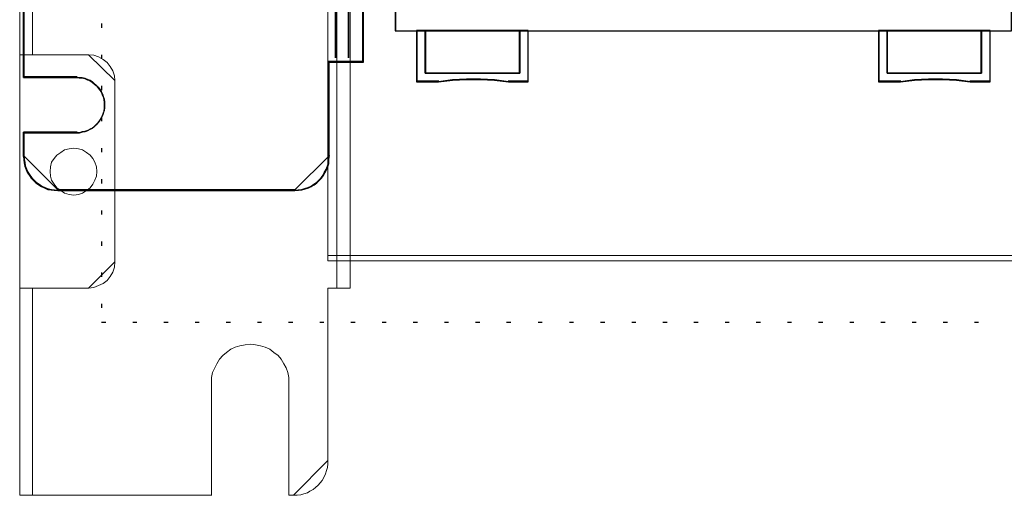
# Model space of a CAD drawing. Header units: millimetres. Extents: x -1290 to 1795, y -4192 to -1311.
# Tile 266 of 656: x 1404 to 1427, y -3764 to -3753. Entities that reach past the tile are written whole.
import ezdxf

# ---------------------------------------------------------------- set-up
doc = ezdxf.new("R2010")
doc.units = ezdxf.units.MM
for name, color, linetype in [('30', 7, 'Continuous'), ('45', 7, 'Continuous'), ('51', 7, 'Continuous')]:
    doc.layers.add(name, color=color, linetype=linetype)
doc.layers.add('Aparatura', color=7, linetype='Continuous', lineweight=13)

# ---------------------------------------------------------------- blocks, each defined once
blk = doc.blocks.new('*U245')
at = {"layer": '45', "color": 7}
for points in [[(279.629142, -533.443271), (207.595016, -533.443271), (207.595016, -615.466039), (279.629142, -615.466039), (279.629142, -533.443271)], [(279.609444, -533.464815), (207.616504, -533.464815), (207.616504, -615.44629), (279.609444, -615.44629), (279.609444, -533.464815)], [(222.136315, -620.406694), (211.094693, -620.406694), (211.094693, -615.422951), (210.089386, -615.422951), (210.089386, -621.397905), (212.652919, -621.397905), (214.278165, -621.226243), (215.908996, -621.143181), (217.550998, -621.143181), (219.187414, -621.226243), (220.818245, -621.397905), (223.136036, -621.397905), (223.136036, -615.422951), (222.136315, -615.422951), (222.136315, -620.406694)], [(222.138646, -615.422951), (211.092148, -615.422951), (211.092148, -620.414049), (222.138646, -620.414049), (222.138646, -615.422951)], [(276.131255, -620.406694), (265.089633, -620.406694), (265.089633, -615.422951), (264.089912, -615.422951), (264.089912, -621.397905), (266.647859, -621.397905), (268.27869, -621.226243), (269.903937, -621.143181), (271.545938, -621.143181), (273.187939, -621.226243), (274.807601, -621.397905), (277.136562, -621.397905), (277.136562, -615.422951), (276.131255, -615.422951), (276.131255, -620.406694)], [(265.087302, -615.422951), (265.087302, -620.414049), (276.1338, -620.414049), (276.1338, -615.422951), (270.607757, -615.422951), (265.087302, -615.422951)]]:
    blk.add_lwpolyline(points, close=True, dxfattribs=at)
at = {"layer": '45', "color": 139}
blk.add_lwpolyline([(279.629142, -533.443271), (207.595016, -533.443271), (207.595016, -615.466039), (279.629142, -615.466039), (279.629142, -533.443271)], close=True, dxfattribs=at)
for points in [[(210.089386, -615.422951), (210.089386, -621.397905)], [(211.092148, -615.422951), (211.092148, -620.414049)], [(222.095671, -620.414049), (222.095671, -615.422951)], [(223.09127, -615.422951), (223.09127, -621.397905)], [(264.089912, -615.422951), (264.089912, -621.397905)], [(270.629352, -615.422951), (264.089912, -615.422951)], [(265.087302, -615.422951), (265.087302, -620.414049)], [(276.090824, -620.414049), (276.090824, -615.422951)], [(277.091795, -615.422951), (277.091795, -621.397905)], [(212.687614, -621.354817), (210.089386, -621.354817)], [(211.092148, -620.37096), (222.138646, -620.37096)], [(220.826102, -621.397905), (219.192048, -621.198269), (217.552398, -621.101671), (215.907151, -621.101671), (214.273097, -621.198269), (212.644639, -621.397905)], [(223.136036, -621.354817), (220.781336, -621.354817)], [(266.682768, -621.354817), (264.089912, -621.354817)], [(265.087302, -620.37096), (276.1338, -620.37096)], [(274.815884, -621.397905), (273.192977, -621.198269), (271.547686, -621.101671), (269.902394, -621.101671), (268.273891, -621.198269), (266.639792, -621.397905)], [(277.136562, -621.354817), (274.771118, -621.354817)]]:
    blk.add_lwpolyline(points, dxfattribs=at)
at = {"layer": '45', "color": 59}
for points in [[(222.136315, -620.406694), (211.094693, -620.406694), (211.094693, -615.422951), (210.089386, -615.422951), (210.089386, -621.397905), (212.652919, -621.397905), (214.278165, -621.226243), (215.908996, -621.143181), (217.550998, -621.143181), (219.187414, -621.226243), (220.818245, -621.397905), (223.136036, -621.397905), (223.136036, -615.422951), (222.136315, -615.422951), (222.136315, -620.406694)], [(222.11812, -620.392298), (211.11287, -620.392298), (211.11287, -615.444495), (210.110874, -615.444495), (210.110874, -621.376361), (212.665963, -621.376361), (214.285855, -621.205937), (215.911315, -621.123473), (217.547907, -621.123473), (219.178933, -621.205937), (220.804392, -621.376361), (223.114549, -621.376361), (223.114549, -615.444495), (222.11812, -615.444495), (222.11812, -620.392298)], [(222.138646, -615.422951), (211.092148, -615.422951), (211.092148, -620.414049), (222.138646, -620.414049), (222.138646, -615.422951)], [(222.118949, -615.444495), (211.111845, -615.444495), (211.111845, -620.392504), (222.118949, -620.392504), (222.118949, -615.444495)], [(276.131255, -620.406694), (265.089633, -620.406694), (265.089633, -615.422951), (264.089912, -615.422951), (264.089912, -621.397905), (266.647859, -621.397905), (268.27869, -621.226243), (269.903937, -621.143181), (271.545938, -621.143181), (273.187939, -621.226243), (274.807601, -621.397905), (277.136562, -621.397905), (277.136562, -615.422951), (276.131255, -615.422951), (276.131255, -620.406694)], [(276.113078, -620.392298), (265.107828, -620.392298), (265.107828, -615.444495), (264.111399, -615.444495), (264.111399, -621.376361), (266.660921, -621.376361), (268.28638, -621.205937), (269.906273, -621.123473), (271.542866, -621.123473), (273.179458, -621.205937), (274.793784, -621.376361), (277.115074, -621.376361), (277.115074, -615.444495), (276.113078, -615.444495), (276.113078, -620.392298)], [(265.087302, -615.422951), (265.087302, -620.414049), (276.1338, -620.414049), (276.1338, -615.422951), (270.607757, -615.422951), (265.087302, -615.422951)], [(265.106999, -615.444495), (265.106999, -620.392504), (276.114103, -620.392504), (276.114103, -615.444495), (270.607767, -615.444495), (265.106999, -615.444495)]]:
    blk.add_lwpolyline(points, close=True, dxfattribs=at)
blk = doc.blocks.new('*U249')
at = {"layer": '51', "color": 255}
for points in [[(86.334228, -764.902741), (86.334228, -765.392874)], [(86.334228, -768.543729), (86.334228, -769.033862)], [(86.334228, -772.186512), (86.334228, -772.676645)], [(86.334228, -775.8275), (86.334228, -776.317633)], [(86.334228, -779.470283), (86.334228, -779.960416)], [(86.334228, -783.111271), (86.334228, -783.601404)], [(86.334228, -786.752259), (86.334228, -787.244187)], [(86.334228, -790.395042), (86.334228, -790.885175)], [(86.334228, -794.03603), (86.334228, -794.526163)], [(86.334228, -797.678814), (86.334228, -798.168947)], [(86.334228, -799.809905), (86.824865, -799.809905)], [(89.976403, -799.809905), (90.46704, -799.809905)], [(93.618578, -799.809905), (94.109215, -799.809905)], [(97.260753, -799.809905), (97.75139, -799.809905)], [(100.902928, -799.809905), (101.391774, -799.809905)], [(104.543312, -799.809905), (105.033949, -799.809905)], [(108.185487, -799.809905), (108.676124, -799.809905)], [(111.827662, -799.809905), (112.318299, -799.809905)], [(115.469837, -799.809905), (115.960474, -799.809905)], [(119.112012, -799.809905), (119.600858, -799.809905)], [(122.752396, -799.809905), (123.243033, -799.809905)], [(126.394571, -799.809905), (126.885208, -799.809905)], [(130.036746, -799.809905), (130.527383, -799.809905)], [(133.678921, -799.809905), (134.167767, -799.809905)], [(137.364071, -799.809905), (137.809942, -799.809905)], [(141.006246, -799.809905), (141.496883, -799.809905)], [(144.648421, -799.809905), (145.139058, -799.809905)], [(148.290596, -799.809905), (148.779442, -799.809905)], [(151.93098, -799.809905), (152.421617, -799.809905)], [(155.573155, -799.809905), (156.063792, -799.809905)], [(159.21533, -799.809905), (159.705967, -799.809905)], [(162.857505, -799.809905), (163.348142, -799.809905)], [(166.49968, -799.809905), (166.988526, -799.809905)], [(170.140064, -799.809905), (170.630701, -799.809905)], [(173.782239, -799.809905), (174.272876, -799.809905)], [(177.424414, -799.809905), (177.915051, -799.809905)], [(181.066589, -799.809905), (181.557226, -799.809905)], [(184.708763, -799.809905), (185.19761, -799.809905)], [(188.349148, -799.809905), (188.839785, -799.809905)]]:
    blk.add_lwpolyline(points, dxfattribs=at)
blk = doc.blocks.new('*U250')
at = {"layer": '30', "color": 7}
for points in [[(77.205513, -752.708433), (77.205513, -771.206654), (83.404862, -771.206654), (83.723946, -771.252104), (84.04303, -771.252104), (84.362115, -771.343005), (84.681199, -771.479355), (84.9547, -771.570256), (85.2282, -771.752056), (85.456117, -771.933857), (85.684035, -772.161108), (85.911952, -772.388359), (86.094286, -772.66106), (86.27662, -772.888311), (86.41337, -773.206462), (86.504537, -773.479163), (86.595704, -773.797314), (86.641287, -774.115465), (86.641287, -774.479067), (86.641287, -774.797218), (86.595704, -775.115369), (86.504537, -775.433521), (86.41337, -775.706222), (86.27662, -775.978923), (86.094286, -776.251624), (85.911952, -776.524325), (85.684035, -776.751576), (85.456117, -776.978827), (85.2282, -777.160627), (84.9547, -777.296978), (84.681199, -777.433328), (84.362115, -777.569679), (84.04303, -777.615129), (83.723946, -777.706029), (83.404862, -777.706029), (77.205513, -777.706029), (77.205513, -780.43304), (77.251096, -780.842091), (77.29668, -781.205693), (77.342263, -781.569294), (77.524597, -781.978346), (77.661347, -782.341947), (77.889264, -782.660099), (78.117182, -782.97825), (78.390682, -783.250951), (78.664183, -783.523652), (78.983267, -783.750903), (79.302351, -783.978154), (79.667019, -784.114504), (80.031687, -784.296305), (80.441938, -784.341755), (80.806605, -784.387205), (81.216856, -784.432655), (108.931595, -784.432655), (109.341846, -784.387205), (109.752097, -784.341755), (110.116765, -784.250855), (110.527016, -784.114504), (110.8461, -783.978154), (111.165184, -783.750903), (111.484269, -783.523652), (111.757769, -783.250951), (112.03127, -782.97825), (112.259187, -782.660099), (112.441521, -782.341947), (112.623855, -782.023796), (112.760605, -781.614744), (112.897356, -781.251143), (112.897356, -780.842091), (112.942939, -780.43304), (112.942939, -769.434097), (114.948611, -769.434097), (116.954283, -769.434097), (116.954283, -738.028026)], [(77.205513, -752.708433), (77.205513, -771.206654), (83.404862, -771.206654), (83.723946, -771.252104), (84.04303, -771.252104), (84.362115, -771.343005), (84.681199, -771.479355), (84.9547, -771.570256), (85.2282, -771.752056), (85.456117, -771.933857), (85.684035, -772.161108), (85.911952, -772.388359), (86.094286, -772.66106), (86.27662, -772.888311), (86.41337, -773.206462), (86.504537, -773.479163), (86.595704, -773.797314), (86.641287, -774.115465), (86.641287, -774.479067), (86.641287, -774.797218), (86.595704, -775.115369), (86.504537, -775.433521), (86.41337, -775.706222), (86.27662, -775.978923), (86.094286, -776.251624), (85.911952, -776.524325), (85.684035, -776.751576), (85.456117, -776.978827), (85.2282, -777.160627), (84.9547, -777.296978), (84.681199, -777.433328), (84.362115, -777.569679), (84.04303, -777.615129), (83.723946, -777.706029), (83.404862, -777.706029), (77.205513, -777.706029), (77.205513, -780.43304), (77.251096, -780.842091), (77.29668, -781.205693), (77.342263, -781.569294), (77.524597, -781.978346), (77.661347, -782.341947), (77.889264, -782.660099), (78.117182, -782.97825), (78.390682, -783.250951), (78.664183, -783.523652), (78.983267, -783.750903), (79.302351, -783.978154), (79.667019, -784.114504), (80.031687, -784.296305), (80.441938, -784.341755), (80.806605, -784.387205), (81.216856, -784.432655), (108.931595, -784.432655), (109.341846, -784.387205), (109.752097, -784.341755), (110.116765, -784.250855), (110.527016, -784.114504), (110.8461, -783.978154), (111.165184, -783.750903), (111.484269, -783.523652), (111.757769, -783.250951), (112.03127, -782.97825), (112.259187, -782.660099), (112.441521, -782.341947), (112.623855, -782.023796), (112.760605, -781.614744), (112.897356, -781.251143), (112.897356, -780.842091), (112.942939, -780.43304), (112.942939, -769.434097), (114.948611, -769.434097), (116.954283, -769.434097), (116.954283, -738.028026)], [(77.252069, -752.686484), (77.252069, -771.170285), (83.436897, -771.170285), (83.755233, -771.2157), (84.07357, -771.2157), (84.391907, -771.306529), (84.710243, -771.442774), (84.983103, -771.533603), (85.255963, -771.715262), (85.483347, -771.896921), (85.71073, -772.123995), (85.938114, -772.351068), (86.12002, -772.623557), (86.301927, -772.850631), (86.438357, -773.168534), (86.52931, -773.441022), (86.620264, -773.758926), (86.66574, -774.076829), (86.66574, -774.440147), (86.66574, -774.75805), (86.620264, -775.075953), (86.52931, -775.393856), (86.438357, -775.666345), (86.301927, -775.938833), (86.12002, -776.211322), (85.938114, -776.48381), (85.71073, -776.710884), (85.483347, -776.937958), (85.255963, -777.119617), (84.983103, -777.255861), (84.710243, -777.392105), (84.391907, -777.528349), (84.07357, -777.573764), (83.755233, -777.664594), (83.436897, -777.664594), (77.252069, -777.664594), (77.252069, -780.389478), (77.297546, -780.798211), (77.343023, -781.161529), (77.388499, -781.524847), (77.570406, -781.93358), (77.706836, -782.296898), (77.93422, -782.614801), (78.161603, -782.932704), (78.434463, -783.205193), (78.707323, -783.477681), (79.02566, -783.704755), (79.343996, -783.931829), (79.70781, -784.068073), (80.071623, -784.249732), (80.480913, -784.295147), (80.844726, -784.340561), (81.254016, -784.385976), (108.903832, -784.385976), (109.313122, -784.340561), (109.722412, -784.295147), (110.086225, -784.204317), (110.495515, -784.068073), (110.813852, -783.931829), (111.132189, -783.704755), (111.450526, -783.477681), (111.723386, -783.205193), (111.996246, -782.932704), (112.223629, -782.614801), (112.405536, -782.296898), (112.587442, -781.978995), (112.723872, -781.570262), (112.860302, -781.206944), (112.860302, -780.798211), (112.905779, -780.389478), (112.905779, -769.39911), (114.906752, -769.39911), (116.907726, -769.39911), (116.907726, -738.017521)]]:
    blk.add_lwpolyline(points, dxfattribs=at)
for points in [[(116.859378, -679.612419), (116.859378, -769.446794), (116.859378, -679.612419)], [(113.675609, -767.902786), (113.675609, -685.97158), (113.675609, -767.902786)], [(115.176171, -767.902786), (115.176171, -685.97158), (115.176171, -767.902786)], [(77.205513, -752.638644), (77.205513, -771.217018), (77.205513, -752.638644)], [(113.675609, -767.805836), (113.675609, -768.901005), (113.675609, -767.805836)], [(115.176171, -767.805836), (115.176171, -768.901005), (115.176171, -767.805836)], [(112.857284, -780.436186), (112.857284, -769.349845), (112.857284, -780.436186)], [(114.954131, -769.349845), (112.857284, -769.349845), (114.954131, -769.349845)], [(114.857436, -769.349845), (116.954283, -769.349845), (114.857436, -769.349845)], [(77.205513, -771.121864), (83.48531, -771.121864), (77.205513, -771.121864)], [(83.48531, -777.615677), (77.205513, -777.615677), (83.48531, -777.615677)], [(77.205513, -777.615677), (77.205513, -780.436186), (77.205513, -777.615677)], [(77.205513, -780.341032), (77.252069, -780.759494), (77.298626, -781.13146), (77.345183, -781.503425), (77.53141, -781.921887), (77.671081, -782.293852), (77.903865, -782.619322), (78.136649, -782.944792), (78.41599, -783.223767), (78.695331, -783.502741), (79.021228, -783.73522), (79.347126, -783.967698), (79.71958, -784.107185), (80.092035, -784.293168), (80.511046, -784.339664), (80.883501, -784.38616), (81.302512, -784.432655), (77.205513, -780.341032)], [(108.855189, -784.432655), (109.2742, -784.38616), (109.693211, -784.339664), (110.065666, -784.246673), (110.484677, -784.107185), (110.810575, -783.967698), (111.136472, -783.73522), (111.46237, -783.502741), (111.741711, -783.223767), (112.021052, -782.944792), (112.253836, -782.619322), (112.440063, -782.293852), (112.62629, -781.968382), (112.765961, -781.549921), (112.905631, -781.177955), (112.905631, -780.759494), (112.952188, -780.341032), (108.855189, -784.432655)], [(81.207608, -784.337501), (108.951884, -784.337501), (81.207608, -784.337501)]]:
    blk.add_lwpolyline(points, close=True, dxfattribs=at)

msp = doc.modelspace()

# ---------------------------------------------------------------- linework, layer by layer
at = {"layer": 'Aparatura', "color": 7, "lineweight": 13}
for points in [[(1411.541, -3611.293), (1411.541, -3758.443)], [(1404.636, -3739.131), (1404.636, -3753.621), (1404.733, -3753.621), (1405.948, -3753.621), (1406.068, -3753.633), (1406.176, -3753.669), (1406.285, -3753.729), (1406.381, -3753.801), (1406.453, -3753.898), (1406.513, -3753.994), (1406.549, -3754.114), (1406.561, -3754.222), (1406.561, -3758.467), (1406.549, -3758.587), (1406.513, -3758.708), (1406.453, -3758.804), (1406.381, -3758.9), (1406.285, -3758.972), (1406.176, -3759.02), (1406.068, -3759.068), (1405.948, -3759.08), (1404.733, -3759.08), (1404.636, -3759.08), (1404.636, -3763.313), (1404.636, -3763.926), (1404.733, -3763.926), (1408.823, -3763.926), (1408.823, -3761.305), (1408.823, -3761.173), (1408.847, -3761.053), (1408.896, -3760.944), (1408.944, -3760.848), (1409.004, -3760.74), (1409.088, -3760.656), (1409.172, -3760.584), (1409.269, -3760.511), (1409.377, -3760.463), (1409.485, -3760.427), (1409.605, -3760.403), (1409.738, -3760.391), (1409.846, -3760.403), (1409.966, -3760.427), (1410.075, -3760.463), (1410.183, -3760.511), (1410.279, -3760.584), (1410.376, -3760.656), (1410.448, -3760.74), (1410.508, -3760.848), (1410.568, -3760.944), (1410.604, -3761.053), (1410.628, -3761.173), (1410.628, -3761.305), (1410.628, -3763.926), (1410.736, -3763.926), (1410.821, -3763.926), (1410.905, -3763.914), (1410.977, -3763.89), (1411.061, -3763.866), (1411.121, -3763.83), (1411.194, -3763.794), (1411.254, -3763.746), (1411.314, -3763.686), (1411.362, -3763.638), (1411.41, -3763.578), (1411.446, -3763.506), (1411.482, -3763.421), (1411.506, -3763.349), (1411.531, -3763.277), (1411.543, -3763.193), (1411.543, -3763.109), (1411.543, -3759.08), (1411.639, -3759.08), (1411.747, -3759.08), (1411.747, -3758.467), (1411.747, -3753.116), (1411.747, -3751.192)], [(1404.636, -3739.131), (1404.636, -3753.621), (1404.733, -3753.621), (1405.948, -3753.621), (1406.068, -3753.633), (1406.176, -3753.669), (1406.285, -3753.729), (1406.381, -3753.801), (1406.453, -3753.898), (1406.513, -3753.994), (1406.549, -3754.114), (1406.561, -3754.222), (1406.561, -3758.467), (1406.549, -3758.587), (1406.513, -3758.708), (1406.453, -3758.804), (1406.381, -3758.9), (1406.285, -3758.972), (1406.176, -3759.02), (1406.068, -3759.068), (1405.948, -3759.08), (1404.733, -3759.08), (1404.636, -3759.08), (1404.636, -3763.313), (1404.636, -3763.926), (1404.733, -3763.926), (1408.823, -3763.926), (1408.823, -3761.305), (1408.823, -3761.173), (1408.847, -3761.053), (1408.896, -3760.944), (1408.944, -3760.848), (1409.004, -3760.74), (1409.088, -3760.656), (1409.172, -3760.584), (1409.269, -3760.511), (1409.377, -3760.463), (1409.485, -3760.427), (1409.605, -3760.403), (1409.738, -3760.391), (1409.846, -3760.403), (1409.966, -3760.427), (1410.075, -3760.463), (1410.183, -3760.511), (1410.279, -3760.584), (1410.376, -3760.656), (1410.448, -3760.74), (1410.508, -3760.848), (1410.568, -3760.944), (1410.604, -3761.053), (1410.628, -3761.173), (1410.628, -3761.305), (1410.628, -3763.926), (1410.736, -3763.926), (1410.821, -3763.926), (1410.905, -3763.914), (1410.977, -3763.89), (1411.061, -3763.866), (1411.121, -3763.83), (1411.194, -3763.794), (1411.254, -3763.746), (1411.314, -3763.686), (1411.362, -3763.638), (1411.41, -3763.578), (1411.446, -3763.506), (1411.482, -3763.421), (1411.506, -3763.349), (1411.531, -3763.277), (1411.543, -3763.193), (1411.543, -3763.109), (1411.543, -3759.08), (1411.639, -3759.08), (1411.747, -3759.08), (1411.747, -3758.467), (1411.747, -3753.116), (1411.747, -3751.192)], [(1404.636, -3739.131), (1404.636, -3753.621), (1404.733, -3753.621), (1405.948, -3753.621), (1406.068, -3753.633), (1406.176, -3753.669), (1406.285, -3753.729), (1406.381, -3753.801), (1406.453, -3753.898), (1406.513, -3753.994), (1406.549, -3754.114), (1406.561, -3754.222), (1406.561, -3758.467), (1406.549, -3758.587), (1406.513, -3758.708), (1406.453, -3758.804), (1406.381, -3758.9), (1406.285, -3758.972), (1406.176, -3759.02), (1406.068, -3759.068), (1405.948, -3759.08), (1404.733, -3759.08), (1404.636, -3759.08), (1404.636, -3763.313), (1404.636, -3763.926), (1404.733, -3763.926), (1408.823, -3763.926), (1408.823, -3761.305), (1408.823, -3761.173), (1408.847, -3761.053), (1408.896, -3760.944), (1408.944, -3760.848), (1409.004, -3760.74), (1409.088, -3760.656), (1409.172, -3760.584), (1409.269, -3760.511), (1409.377, -3760.463), (1409.485, -3760.427), (1409.605, -3760.403), (1409.738, -3760.391), (1409.846, -3760.403), (1409.966, -3760.427), (1410.075, -3760.463), (1410.183, -3760.511), (1410.279, -3760.584), (1410.376, -3760.656), (1410.448, -3760.74), (1410.508, -3760.848), (1410.568, -3760.944), (1410.604, -3761.053), (1410.628, -3761.173), (1410.628, -3761.305), (1410.628, -3763.926), (1410.736, -3763.926), (1410.821, -3763.926), (1410.905, -3763.914), (1410.977, -3763.89), (1411.061, -3763.866), (1411.121, -3763.83), (1411.194, -3763.794), (1411.254, -3763.746), (1411.314, -3763.686), (1411.362, -3763.638), (1411.41, -3763.578), (1411.446, -3763.506), (1411.482, -3763.421), (1411.506, -3763.349), (1411.531, -3763.277), (1411.543, -3763.193), (1411.543, -3763.109), (1411.543, -3759.08), (1411.639, -3759.08), (1411.747, -3759.08), (1411.747, -3758.467), (1411.747, -3753.116), (1411.747, -3751.192)], [(1543.028, -3758.315), (1411.541, -3758.315)]]:
    msp.add_lwpolyline(points, dxfattribs=at)
for points in [[(1543.028, -3758.443), (1411.541, -3758.443), (1411.541, -3611.293), (1543.028, -3611.293), (1543.028, -3758.443)], [(1404.336, -3739.131), (1404.336, -3753.621), (1404.336, -3739.131)], [(1404.336, -3753.621), (1404.637, -3753.621), (1404.637, -3739.131), (1404.336, -3739.131), (1404.336, -3753.621)], [(1404.336, -3753.621), (1404.637, -3753.621), (1404.637, -3739.131), (1404.336, -3739.131), (1404.336, -3753.621)], [(1404.336, -3753.621), (1404.637, -3753.621), (1404.637, -3739.131), (1404.336, -3739.131), (1404.336, -3753.621)], [(1404.636, -3739.131), (1404.636, -3753.621), (1404.636, -3739.131)], [(1411.747, -3751.192), (1411.747, -3753.116), (1411.747, -3758.467), (1411.747, -3759.08), (1412.06, -3759.08), (1412.06, -3758.467), (1412.06, -3753.116), (1412.06, -3752.911), (1412.06, -3748.967), (1411.747, -3748.967), (1411.747, -3751.192)], [(1411.747, -3751.192), (1411.747, -3753.116), (1411.747, -3758.467), (1411.747, -3759.08), (1412.06, -3759.08), (1412.06, -3758.467), (1412.06, -3753.116), (1412.06, -3752.911), (1412.06, -3748.967), (1411.747, -3748.967), (1411.747, -3751.192)], [(1411.747, -3751.192), (1411.747, -3753.116), (1411.747, -3758.467), (1411.747, -3759.08), (1412.06, -3759.08), (1412.06, -3758.467), (1412.06, -3753.116), (1412.06, -3752.911), (1412.06, -3748.967), (1411.747, -3748.967), (1411.747, -3751.192)], [(1412.059, -3748.967), (1412.059, -3752.912), (1412.059, -3748.967)], [(1411.747, -3751.192), (1411.747, -3753.116), (1411.747, -3751.192)], [(1412.059, -3752.911), (1412.059, -3753.116), (1412.059, -3752.911)], [(1411.747, -3758.467), (1411.747, -3753.116), (1411.747, -3758.467)], [(1412.059, -3758.467), (1412.059, -3753.116), (1412.059, -3758.467)], [(1404.336, -3753.621), (1404.336, -3759.08), (1404.336, -3753.621)], [(1404.733, -3753.621), (1404.336, -3753.621), (1404.733, -3753.621)], [(1404.637, -3759.08), (1404.733, -3759.08), (1405.948, -3759.08), (1406.068, -3759.068), (1406.177, -3759.02), (1406.285, -3758.972), (1406.381, -3758.9), (1406.453, -3758.804), (1406.514, -3758.708), (1406.55, -3758.587), (1406.562, -3758.467), (1406.562, -3754.222), (1406.55, -3754.114), (1406.514, -3753.994), (1406.453, -3753.897), (1406.381, -3753.801), (1406.285, -3753.729), (1406.177, -3753.669), (1406.068, -3753.633), (1405.948, -3753.621), (1404.733, -3753.621), (1404.637, -3753.621), (1404.336, -3753.621), (1404.336, -3759.08), (1404.637, -3759.08)], [(1404.637, -3759.08), (1404.733, -3759.08), (1405.948, -3759.08), (1406.068, -3759.068), (1406.177, -3759.02), (1406.285, -3758.972), (1406.381, -3758.9), (1406.453, -3758.804), (1406.514, -3758.708), (1406.55, -3758.587), (1406.562, -3758.467), (1406.562, -3754.222), (1406.55, -3754.114), (1406.514, -3753.994), (1406.453, -3753.897), (1406.381, -3753.801), (1406.285, -3753.729), (1406.177, -3753.669), (1406.068, -3753.633), (1405.948, -3753.621), (1404.733, -3753.621), (1404.637, -3753.621), (1404.336, -3753.621), (1404.336, -3759.08), (1404.637, -3759.08)], [(1404.733, -3753.621), (1405.948, -3753.621), (1404.733, -3753.621)], [(1406.562, -3754.223), (1406.55, -3754.114), (1406.514, -3753.994), (1406.453, -3753.898), (1406.381, -3753.801), (1406.285, -3753.729), (1406.177, -3753.669), (1406.068, -3753.633), (1405.948, -3753.621), (1406.562, -3754.223)], [(1406.561, -3754.222), (1406.561, -3758.467), (1406.561, -3754.222)], [(1406.141, -3756.351), (1406.129, -3756.242), (1406.092, -3756.134), (1406.044, -3756.05), (1405.984, -3755.966), (1405.9, -3755.906), (1405.804, -3755.845), (1405.707, -3755.821), (1405.599, -3755.809), (1405.491, -3755.821), (1405.383, -3755.845), (1405.298, -3755.906), (1405.202, -3755.966), (1405.142, -3756.05), (1405.082, -3756.134), (1405.058, -3756.242), (1405.046, -3756.351), (1405.058, -3756.459), (1405.082, -3756.555), (1405.142, -3756.651), (1405.202, -3756.736), (1405.298, -3756.796), (1405.383, -3756.856), (1405.491, -3756.892), (1405.599, -3756.904), (1405.707, -3756.892), (1405.804, -3756.856), (1405.9, -3756.796), (1405.984, -3756.736), (1406.044, -3756.651), (1406.092, -3756.555), (1406.129, -3756.459), (1406.141, -3756.351)], [(1405.599, -3756.904), (1405.491, -3756.892), (1405.383, -3756.856), (1405.298, -3756.796), (1405.202, -3756.736), (1405.142, -3756.651), (1405.082, -3756.555), (1405.058, -3756.459), (1405.046, -3756.351), (1405.058, -3756.242), (1405.082, -3756.134), (1405.142, -3756.05), (1405.202, -3755.966), (1405.298, -3755.906), (1405.383, -3755.845), (1405.491, -3755.821), (1405.599, -3755.809), (1405.707, -3755.821), (1405.804, -3755.845), (1405.9, -3755.906), (1405.984, -3755.966), (1406.044, -3756.05), (1406.092, -3756.134), (1406.129, -3756.242), (1406.141, -3756.351), (1406.129, -3756.459), (1406.092, -3756.555), (1406.044, -3756.651), (1405.984, -3756.736), (1405.9, -3756.796), (1405.804, -3756.856), (1405.707, -3756.892), (1405.599, -3756.904)], [(1405.599, -3756.904), (1405.491, -3756.892), (1405.383, -3756.856), (1405.298, -3756.796), (1405.202, -3756.736), (1405.142, -3756.651), (1405.082, -3756.555), (1405.058, -3756.459), (1405.046, -3756.351), (1405.058, -3756.242), (1405.082, -3756.134), (1405.142, -3756.05), (1405.202, -3755.966), (1405.298, -3755.906), (1405.383, -3755.845), (1405.491, -3755.821), (1405.599, -3755.809), (1405.707, -3755.821), (1405.804, -3755.845), (1405.9, -3755.906), (1405.984, -3755.966), (1406.044, -3756.05), (1406.092, -3756.134), (1406.129, -3756.242), (1406.141, -3756.351), (1406.129, -3756.459), (1406.092, -3756.555), (1406.044, -3756.651), (1405.984, -3756.736), (1405.9, -3756.796), (1405.804, -3756.856), (1405.707, -3756.892), (1405.599, -3756.904)], [(1405.046, -3756.351), (1405.058, -3756.459), (1405.082, -3756.555), (1405.142, -3756.651), (1405.202, -3756.736), (1405.298, -3756.796), (1405.383, -3756.856), (1405.491, -3756.892), (1405.599, -3756.904), (1405.707, -3756.892), (1405.804, -3756.856), (1405.9, -3756.796), (1405.984, -3756.736), (1406.044, -3756.651), (1406.092, -3756.555), (1406.129, -3756.459), (1406.141, -3756.351), (1406.129, -3756.242), (1406.092, -3756.134), (1406.044, -3756.05), (1405.984, -3755.966), (1405.9, -3755.906), (1405.804, -3755.845), (1405.707, -3755.821), (1405.599, -3755.809), (1405.491, -3755.821), (1405.383, -3755.845), (1405.298, -3755.906), (1405.202, -3755.966), (1405.142, -3756.05), (1405.082, -3756.134), (1405.058, -3756.242), (1405.046, -3756.351)], [(1405.046, -3756.351), (1405.058, -3756.459), (1405.082, -3756.555), (1405.142, -3756.651), (1405.202, -3756.736), (1405.298, -3756.796), (1405.383, -3756.856), (1405.491, -3756.892), (1405.599, -3756.904), (1405.707, -3756.892), (1405.804, -3756.856), (1405.9, -3756.796), (1405.984, -3756.736), (1406.044, -3756.651), (1406.092, -3756.555), (1406.129, -3756.459), (1406.141, -3756.351), (1406.129, -3756.242), (1406.092, -3756.134), (1406.044, -3756.05), (1405.984, -3755.966), (1405.9, -3755.906), (1405.804, -3755.845), (1405.707, -3755.821), (1405.599, -3755.809), (1405.491, -3755.821), (1405.383, -3755.845), (1405.298, -3755.906), (1405.202, -3755.966), (1405.142, -3756.05), (1405.082, -3756.134), (1405.058, -3756.242), (1405.046, -3756.351)], [(1405.046, -3756.351), (1405.058, -3756.459), (1405.082, -3756.555), (1405.142, -3756.651), (1405.202, -3756.736), (1405.298, -3756.796), (1405.383, -3756.856), (1405.491, -3756.892), (1405.599, -3756.904), (1405.707, -3756.892), (1405.804, -3756.856), (1405.9, -3756.796), (1405.984, -3756.736), (1406.044, -3756.651), (1406.092, -3756.555), (1406.129, -3756.459), (1406.141, -3756.351), (1406.129, -3756.242), (1406.092, -3756.134), (1406.044, -3756.05), (1405.984, -3755.966), (1405.9, -3755.906), (1405.804, -3755.845), (1405.707, -3755.821), (1405.599, -3755.809), (1405.491, -3755.821), (1405.383, -3755.845), (1405.298, -3755.906), (1405.202, -3755.966), (1405.142, -3756.05), (1405.082, -3756.134), (1405.058, -3756.242), (1405.046, -3756.351)], [(1405.948, -3759.08), (1406.068, -3759.068), (1406.177, -3759.02), (1406.285, -3758.972), (1406.381, -3758.9), (1406.453, -3758.804), (1406.514, -3758.707), (1406.55, -3758.587), (1406.562, -3758.467), (1405.948, -3759.08)], [(1411.747, -3759.08), (1411.747, -3758.467), (1411.747, -3759.08)], [(1412.059, -3758.467), (1412.059, -3759.08), (1412.059, -3758.467)], [(1404.336, -3759.08), (1404.336, -3763.313), (1404.336, -3759.08)], [(1404.336, -3759.08), (1404.733, -3759.08), (1404.336, -3759.08)], [(1404.637, -3763.313), (1404.637, -3759.08), (1404.336, -3759.08), (1404.336, -3763.313), (1404.336, -3763.926), (1404.637, -3763.926), (1404.637, -3763.313)], [(1404.637, -3763.313), (1404.637, -3759.08), (1404.336, -3759.08), (1404.336, -3763.313), (1404.336, -3763.926), (1404.637, -3763.926), (1404.637, -3763.313)], [(1404.637, -3763.313), (1404.637, -3759.08), (1404.336, -3759.08), (1404.336, -3763.313), (1404.336, -3763.926), (1404.637, -3763.926), (1404.637, -3763.313)], [(1404.636, -3759.08), (1404.636, -3763.313), (1404.636, -3759.08)], [(1405.948, -3759.08), (1404.733, -3759.08), (1405.948, -3759.08)], [(1411.542, -3763.109), (1411.542, -3759.08), (1411.542, -3763.109)], [(1411.639, -3759.08), (1411.542, -3759.08), (1411.639, -3759.08)], [(1411.639, -3759.08), (1411.747, -3759.08), (1411.639, -3759.08)], [(1411.747, -3759.08), (1412.06, -3759.08), (1411.747, -3759.08)], [(1408.823, -3763.926), (1408.823, -3761.305), (1408.823, -3763.926)], [(1410.628, -3763.926), (1410.628, -3761.305), (1410.628, -3763.926)], [(1404.336, -3763.926), (1404.336, -3763.313), (1404.336, -3763.926)], [(1404.636, -3763.313), (1404.636, -3763.926), (1404.636, -3763.313)], [(1410.736, -3763.926), (1410.82, -3763.926), (1410.905, -3763.914), (1410.977, -3763.89), (1411.061, -3763.866), (1411.121, -3763.83), (1411.194, -3763.794), (1411.254, -3763.746), (1411.314, -3763.686), (1411.362, -3763.638), (1411.41, -3763.578), (1411.446, -3763.505), (1411.482, -3763.421), (1411.506, -3763.349), (1411.531, -3763.277), (1411.543, -3763.193), (1411.543, -3763.109), (1410.736, -3763.926)], [(1404.336, -3763.926), (1404.637, -3763.926), (1404.336, -3763.926)], [(1404.636, -3763.926), (1404.733, -3763.926), (1404.636, -3763.926)], [(1404.733, -3763.926), (1408.824, -3763.926), (1404.733, -3763.926)], [(1410.628, -3763.926), (1410.736, -3763.926), (1410.628, -3763.926)]]:
    msp.add_lwpolyline(points, close=True, dxfattribs=at)

# ---------------------------------------------------------------- block references
at = {"layer": 'Aparatura', "color": 7, "lineweight": 13, "xscale": 0.2, "yscale": 0.2, "zscale": 0.2}
for name, p in [('*U249', (1388.984, -3599.91)), ('*U250', (1388.984, -3599.91)), ('*U245', (1371.597, -3629.97))]:
    msp.add_blockref(name, p, dxfattribs=at)

doc.saveas('drawing.dxf')
